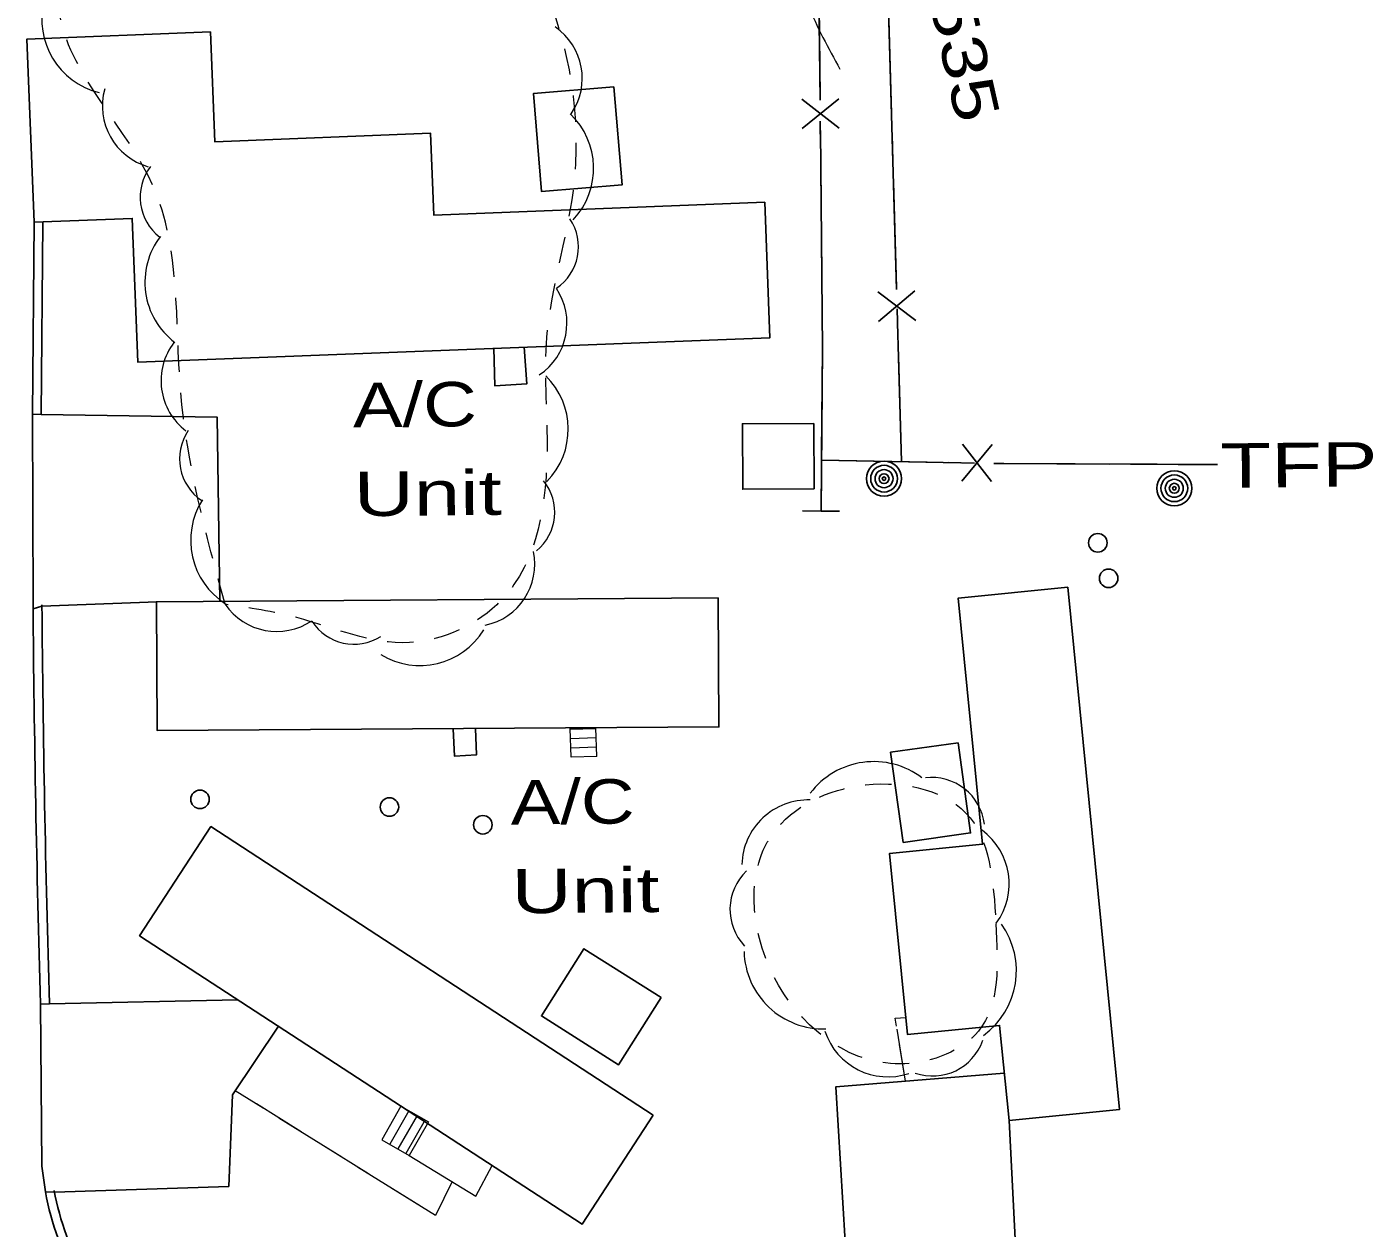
# Model space of a CAD drawing. Extents: x 2362213 to 2366494, y 6968794 to 6978110.
# Drawn here: x 2364895.9 to 2365041.3, y 6969103.1 to 6969232.8 of the extents above; entities that cross this region are included whole.
import ezdxf
from ezdxf.enums import TextEntityAlignment as Align

# ---------------------------------------------------------------- set-up
doc = ezdxf.new("R2010")
doc.units = 0
doc.header["$LTSCALE"] = 1.9
for name, pattern in [('LONG_DASH_SHORT_DASH', [9.9, 6, -1.2, 1.5, -1.2]), ('MEDIUM_DASHED', [4.5, 3, -1.5]), ('SHORT_DASHED', [2.7, 1.5, -1.2])]:
    doc.linetypes.add(name, pattern=pattern)
for name, color, linetype, lineweight in [('11', 7, 'Continuous', 25), ('14', 7, 'Continuous', 13), ('15', 7, 'Continuous', 13), ('16', 7, 'Continuous', 13), ('17', 7, 'Continuous', 25), ('2', 7, 'Continuous', 25), ('20', 7, 'Continuous', 25), ('23', 7, 'Continuous', 25), ('29', 7, 'Continuous', 13), ('31', 7, 'Continuous', 25), ('35', 7, 'Continuous', 13)]:
    doc.layers.add(name, color=color, linetype=linetype, lineweight=lineweight)

msp = doc.modelspace()

# ---------------------------------------------------------------- linework, layer by layer
at = {"layer": '11'}
for points in [[(2364975.602, 6969213.907), (2364939.865, 6969212.517), (2364939.521, 6969221.354), (2364916.207, 6969220.442), (2364915.744, 6969232.308), (2364895.922, 6969231.54), (2364896.689, 6969211.746), (2364907.296, 6969212.157), (2364907.894, 6969196.642), (2364976.172, 6969199.272)], [(2364959.323, 6969226.372), (2364950.62, 6969225.639), (2364951.51, 6969215.068), (2364960.214, 6969215.801)], [(2364980.89, 6969190.017), (2364973.2, 6969189.973), (2364973.237, 6969182.914), (2364980.927, 6969182.957)], [(2365008.321, 6969172.327), (2365013.927, 6969115.907), (2365001.988, 6969114.723), (2365000.97, 6969124.995), (2364991.019, 6969124.01), (2364989.084, 6969143.563), (2364999.134, 6969144.558), (2364996.5, 6969171.155)], [(2364970.569, 6969171.158), (2364909.91, 6969170.75), (2364910.003, 6969156.829), (2364970.662, 6969157.237)], [(2364996.479, 6969155.523), (2364989.2, 6969154.503), (2364990.562, 6969144.757), (2364997.842, 6969145.776)], [(2364963.572, 6969115.297), (2364915.792, 6969146.475), (2364908.094, 6969134.67), (2364955.883, 6969103.515)], [(2364964.411, 6969127.997), (2364956.079, 6969133.267), (2364951.488, 6969126.014), (2364959.819, 6969120.743)]]:
    msp.add_lwpolyline(points, close=True, dxfattribs=at)
at = {"layer": '14'}
for p, q in [((2364990.807, 6969118.968), (2364990.17, 6969122.912)), ((2364921.442, 6969116.046), (2364918.415, 6969117.939)), ((2364929.933, 6969110.747), (2364923.142, 6969114.982)), ((2364938.423, 6969105.459), (2364931.633, 6969109.693)), ((2364941.849, 6969108.11), (2364940.093, 6969104.514))]:
    msp.add_line(p, q, dxfattribs=at)
at = {"layer": '14', "linetype": 'MEDIUM_DASHED'}
for points in [[(2364990.807, 6969118.968), (2364989.703, 6969125.758), (2364990.842, 6969125.839)], [(2364941.849, 6969108.11), (2364940.054, 6969104.444), (2364918.415, 6969117.939)]]:
    msp.add_lwpolyline(points, dxfattribs=at)
at = {"layer": '14'}
msp.add_lwpolyline([(2364989.842, 6969124.889), (2364989.703, 6969125.758), (2364990.842, 6969125.839)], dxfattribs=at)
at = {"layer": '14', "lineweight": 25}
msp.add_circle((2364914.614, 6969149.403), 1, dxfattribs=at)
at = {"layer": '15'}
msp.add_lwpolyline([(2364937.201, 6969110.946), (2364944.413, 6969106.546), (2364946.162, 6969109.851)], dxfattribs=at)
at = {"layer": '16'}
for p, q in [((2364957.362, 6969157.15), (2364954.583, 6969157.064)), ((2364954.682, 6969153.955), (2364954.583, 6969157.064)), ((2364957.462, 6969154.041), (2364957.362, 6969157.15)), ((2364957.373, 6969157.04), (2364954.594, 6969156.954)), ((2364957.403, 6969156.041), (2364954.623, 6969155.954)), ((2364957.432, 6969155.041), (2364954.653, 6969154.954)), ((2364957.462, 6969154.041), (2364954.682, 6969153.955)), ((2364936.31, 6969116.269), (2364934.235, 6969112.638)), ((2364937.175, 6969115.776), (2364935.1, 6969112.146)), ((2364938.05, 6969115.274), (2364935.974, 6969111.644)), ((2364936.31, 6969116.269), (2364939.278, 6969114.576)), ((2364938.915, 6969114.783), (2364936.839, 6969111.153)), ((2364939.278, 6969114.576), (2364937.201, 6969110.946)), ((2364934.235, 6969112.638), (2364937.201, 6969110.946))]:
    msp.add_line(p, q, dxfattribs=at)
at = {"layer": '17'}
for p, q in [((2364979.606, 6969225.055), (2364983.638, 6969221.894)), ((2364979.637, 6969221.856), (2364983.607, 6969225.093)), ((2364991.905, 6969201.141), (2364987.816, 6969204.222)), ((2364991.804, 6969204.33), (2364987.907, 6969201.023)), ((2364990.37, 6969185.887), (2364989.937, 6969200.882)), ((2364996.9, 6969183.789), (2365000.173, 6969187.73)), ((2365000.101, 6969183.729), (2364996.972, 6969187.79)), ((2364981.738, 6969186.055), (2364996.731, 6969185.767))]:
    msp.add_line(p, q, dxfattribs=at)
at = {"layer": '17', "linetype": 'LONG_DASH_SHORT_DASH'}
for points in [[(2364979.406, 6969303.838), (2364981.26, 6969255.153), (2364981.853, 6969198.086), (2364981.69, 6969180.553)], [(2364990.37, 6969185.887), (2364988.236, 6969259.9), (2365025.308, 6969264.983)], [(2364981.738, 6969186.055), (2365001.442, 6969185.672), (2365024.514, 6969185.572)]]:
    msp.add_lwpolyline(points, dxfattribs=at)
at = {"layer": '17'}
for points in [[(2364980.113, 6969285.254), (2364981.26, 6969255.153), (2364981.574, 6969225.274)], [(2364989.833, 6969204.482), (2364988.236, 6969259.9), (2364992.749, 6969260.523)], [(2364981.609, 6969221.675), (2364981.853, 6969198.086), (2364981.69, 6969180.553)], [(2365000.332, 6969185.692), (2365001.442, 6969185.672), (2365024.514, 6969185.572)], [(2364983.692, 6969180.532), (2364981.69, 6969180.553), (2364979.69, 6969180.574)]]:
    msp.add_lwpolyline(points, dxfattribs=at)
at = {"layer": '2'}
for p, q in [((2364896.689, 6969211.746), (2364896.507, 6969191.003)), ((2364897.65, 6969211.735), (2364897.467, 6969190.992)), ((2364896.507, 6969191.003), (2364896.583, 6969170.403)), ((2365002.734, 6969100.491), (2365001.988, 6969114.723))]:
    msp.add_line(p, q, dxfattribs=at)
for points in [[(2364916.77, 6969170.795), (2364916.451, 6969190.703), (2364897.467, 6969190.992), (2364896.507, 6969191.003)], [(2364896.587, 6969169.983), (2364897.544, 6969170.262), (2364909.98, 6969170.751)], [(2364897.394, 6969127.289), (2364898.353, 6969127.318), (2364918.711, 6969127.752)], [(2364897.394, 6969127.289), (2364897.52, 6969109.788), (2364897.927, 6969107.002)], [(2364923.078, 6969124.903), (2364918.109, 6969117.486), (2364917.723, 6969107.6), (2364898.907, 6969106.991), (2364897.927, 6969107.002)], [(2364984.533, 6969097.467), (2364983.283, 6969118.366), (2365001.479, 6969119.83)]]:
    msp.add_lwpolyline(points, dxfattribs=at)
for centre in [(2365011.575, 6969177.118), (2365012.741, 6969173.289), (2364935.073, 6969148.578), (2364945.162, 6969146.664)]:
    msp.add_circle(centre, 1, dxfattribs=at)
for centre, radius, start, end in [((2366950.644, 6969187.457), 2054.132, 180.4757, 181.67852), ((2366950.644, 6969187.457), 2053.172, 180.4757, 181.67852), ((2364925.223, 6969111.749), 27.705, 189.86516, 232.93176), ((2364925.223, 6969111.749), 26.745, 189.86516, 232.93176)]:
    msp.add_arc(centre, radius, start, end, dxfattribs=at)
at = {"layer": '20'}
for centre, radius in [((2364988.488, 6969184.049), 1.9), ((2364988.488, 6969184.049), 1.442), ((2364988.488, 6969184.049), 0.973), ((2365019.839, 6969183.007), 1.9), ((2364988.488, 6969184.049), 0.539), ((2364988.488, 6969184.049), 0.192), ((2365019.839, 6969183.007), 1.442), ((2365019.839, 6969183.007), 0.973), ((2365019.839, 6969183.007), 0.539), ((2365019.839, 6969183.007), 0.192)]:
    msp.add_circle(centre, radius, dxfattribs=at)
at = {"layer": '23'}
for points in [[(2364949.61, 6969198.249), (2364949.898, 6969194.292), (2364946.45, 6969194.089), (2364946.351, 6969198.128)], [(2364944.352, 6969157.056), (2364944.489, 6969154.217), (2364942.082, 6969154.085), (2364941.953, 6969157.043)]]:
    msp.add_lwpolyline(points, dxfattribs=at)
at = {"layer": '29'}
for centre, radius, start, end in [((2364905.688, 6969233.668), 8.163, 166.04916, 256.04916), ((2364949.159, 6969227.287), 6.742, 325.49188, 55.49188), ((2364910.877, 6969224.298), 6.806, 164.27822, 254.27822), ((2364949.04, 6969217.573), 8.086, 316.6584, 46.6584), ((2364913.585, 6969214.45), 5.439, 142.52516, 232.52516), ((2364950.098, 6969209.103), 5.388, 303.86324, 33.86324), ((2364916.827, 6969205.268), 8.163, 142.73297, 232.73297), ((2364947.501, 6969200.848), 6.742, 303.86324, 33.86324), ((2364917.212, 6969194.635), 6.806, 142.73297, 232.73297), ((2364946.296, 6969189.395), 8.086, 315.57911, 45.57911), ((2364917.845, 6969186.187), 5.439, 145.92733, 235.92733), ((2364947.542, 6969180.421), 5.388, 309.14323, 39.14323), ((2364921.767, 6969177.394), 8.163, 147.59057, 237.59057), ((2364944.027, 6969174.813), 6.742, 281.78789, 11.78789), ((2364922.897, 6969174.284), 6.742, 214.20924, 304.20924), ((2364931.244, 6969171.557), 5.388, 212.52565, 302.52565), ((2364938.362, 6969171.944), 8.086, 238.49129, 328.49129), ((2364987.377, 6969144.873), 8.61, 52.79425, 142.79425), ((2364993.633, 6969146.044), 5.737, 6.80231, 96.80231), ((2364980.308, 6969142.171), 7.179, 88.31369, 178.31369), ((2364994.827, 6969140.273), 7.179, 323.73, 53.73), ((2364977.584, 6969137.515), 5.737, 133.51835, 223.51835), ((2364994.176, 6969130.893), 8.61, 305.80836, 35.80836), ((2364981.975, 6969133.209), 8.61, 181.61297, 271.61297), ((2364988.917, 6969126.612), 7.179, 198.31083, 288.31083), ((2364993.725, 6969125.26), 5.737, 250.87304, 340.87304)]:
    msp.add_arc(centre, radius, start, end, dxfattribs=at)
at = {"layer": '29', "linetype": 'SHORT_DASHED'}
for points in [[(2364917.324, 6969170.481), (2364912.524, 6969193.536), (2364909.563, 6969215.639), (2364899.498, 6969233.934), (2364902.151, 6969248.369), (2364910.675, 6969260.551), (2364914.833, 6969267.121), (2364914.941, 6969278.883), (2364910.595, 6969292.112), (2364909.705, 6969305.694)], [(2364937.939, 6969304.383), (2364939.442, 6969290.567), (2364939.959, 6969267.81), (2364943.014, 6969253.499), (2364951.393, 6969237.888), (2364954.899, 6969215.18), (2364952.04, 6969199.322), (2364952.101, 6969187.672), (2364947.151, 6969170.915), (2364937.254, 6969166.35), (2364925.077, 6969169.034), (2364917.324, 6969170.481)], [(2365000.555, 6969135.991), (2364998.676, 6969124.373), (2364990.729, 6969120.847), (2364977.088, 6969129.348), (2364976.127, 6969145.179), (2364985.674, 6969150.861), (2364997.322, 6969147.931), (2365000.595, 6969136.021)]]:
    msp.add_spline(points, degree=3, dxfattribs=at)
at = {"layer": '35'}
msp.add_spline([(2364943.846, 6969277.478), (2364946.036, 6969275.379), (2364949.41, 6969273.941), (2364951.705, 6969273.413), (2364955.215, 6969272.316), (2364958.971, 6969270.641), (2364960.982, 6969269.521), (2364963.24, 6969267.732), (2364965.351, 6969264.422), (2364969.444, 6969260.971), (2364972.884, 6969258.874), (2364975.098, 6969255.315), (2364976.751, 6969247.649), (2364977.707, 6969242.849), (2364980.23, 6969235.222), (2364983.717, 6969228.285)], degree=3, dxfattribs=at)

# ---------------------------------------------------------------- texts
at = {"layer": '20', "width": 1.4}
msp.add_text('  TFP', height=4.8, rotation=0.546, dxfattribs=at).set_placement((2365019.839, 6969183.007))
at = {"layer": '23'}
for s, width, p in [('A/C', 1.25, (2364931.152, 6969189.593)), ('Unit', 1.4, (2364931.243, 6969179.993)), ('A/C', 1.25, (2364948.191, 6969146.683)), ('Unit', 1.4, (2364948.283, 6969137.083))]:
    msp.add_text(s, height=4.8, rotation=0.546, dxfattribs=dict(at, width=width)).set_placement(p)
at = {"layer": '31', "width": 1.3}
msp.add_text(' 535 ', height=4.8, rotation=282.735, dxfattribs=at).set_placement((2364994.864, 6969229.035), align=Align.CENTER)

doc.saveas('drawing.dxf')
